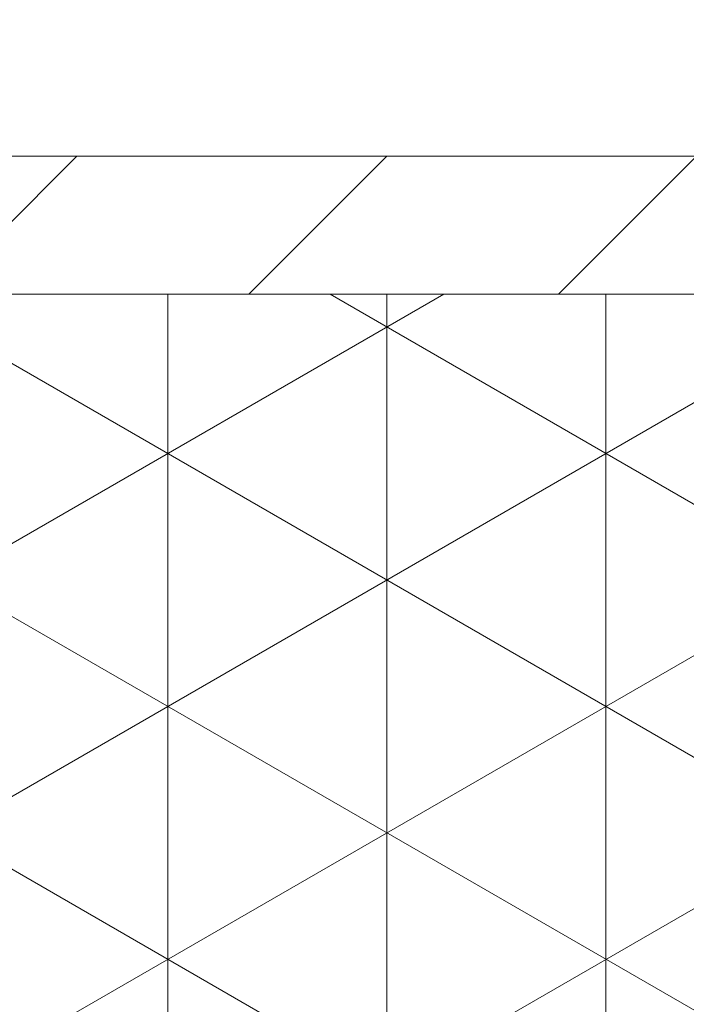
# Model space of a CAD drawing. Header units: millimetres. Extents: x -3395 to 5934498, y -177084 to 63013.
# Tile 628 of 652: x 244762 to 244771, y 41037 to 41051. Entities that reach past the tile are written whole.
import ezdxf

# ---------------------------------------------------------------- set-up
doc = ezdxf.new("R2010")
doc.units = ezdxf.units.MM
doc.layers.add('Beschriftung', color=7, linetype='Continuous', lineweight=9)
doc.styles.add('LBB3.5M1000', font='isocp.shx', dxfattribs={"height": 3.5})

msp = doc.modelspace()

# ---------------------------------------------------------------- hatches: boundary and pattern name
at = {"lineweight": 5}
h = msp.add_hatch(dxfattribs=at)
h.set_pattern_fill('ANSI31', color=256)
h.set_pattern_definition([(45, (181852.1638, 33672.4224), (-2.24506403, 2.24506403), [])])
h.paths.add_polyline_path([(244874.24294, 41048.96428), (244714.24294, 41048.96428), (244714.24294, 41046.96428), (244874.24294, 41046.96428)])
h = msp.add_hatch(dxfattribs=at)
h.set_pattern_fill('NET3', color=256, angle=90)
h.paths.add_polyline_path([(244834.24294, 41046.96428), (244754.24294, 41046.96428), (244754.24294, 41030.96428), (244834.24294, 41030.96428)])

# ---------------------------------------------------------------- linework, layer by layer
msp.add_line((244596.74432, 41046.96428), (244999.32998, 41046.96428), dxfattribs=at)
for points in [[(244714.24294, 41046.96428), (244874.24294, 41046.96428), (244874.24294, 41048.96428), (244714.24294, 41048.96428)], [(244754.24294, 41030.96428), (244834.24294, 41030.96428), (244834.24294, 41046.96428), (244754.24294, 41046.96428)]]:
    msp.add_lwpolyline(points, close=True, dxfattribs=at)

# ---------------------------------------------------------------- texts
at = {"layer": 'Beschriftung', "insert": (36821.40917, 60857.41864), "char_height": 10000, "width": 104062.1937986, "attachment_point": 1, "style": 'LBB3.5M1000'}
msp.add_mtext('\\pi584.99;{\\fArial|b0|i0|c0|p34;\\C3;5000m³ Behälter}', dxfattribs=at)

doc.saveas('drawing.dxf')
